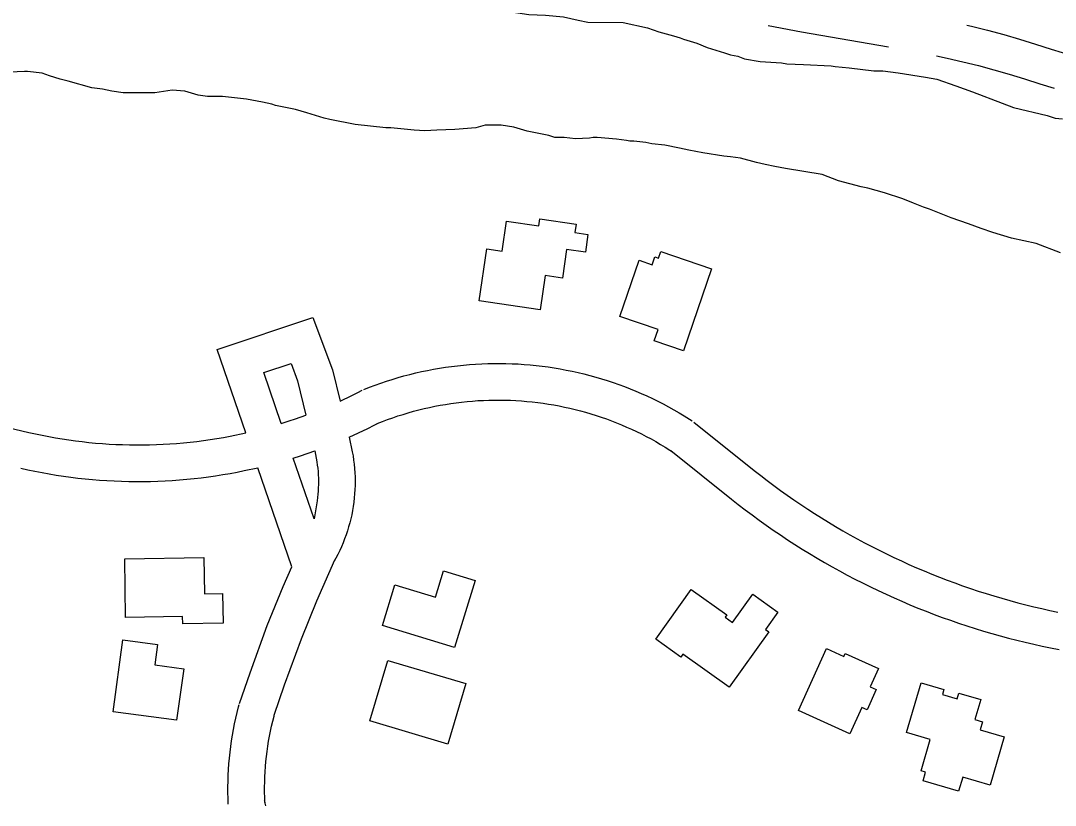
# Model space of a CAD drawing. Extents: x 3704301 to 3742427, y 506229 to 532009.
# Drawn here: x 3719736 to 3720584, y 514148 to 514791 of the extents above; entities that cross this region are included whole.
import ezdxf

# ---------------------------------------------------------------- set-up
doc = ezdxf.new("R2010")
doc.units = 0
for name, color, linetype in [('V-BLDG-OTLN', 7, 'Continuous'), ('V-ROAD-CNTR', 7, 'Continuous'), ('V-SITE-VEGE', 7, 'Continuous')]:
    doc.layers.add(name, color=color, linetype=linetype)

msp = doc.modelspace()

# ---------------------------------------------------------------- linework, layer by layer
at = {"layer": 'V-BLDG-OTLN'}
for points in [[(3720161.64, 514554.3), (3720111.64, 514561.58), (3720117.83, 514604.11), (3720130.53, 514602.25), (3720134.09, 514626.75), (3720160.49, 514622.92), (3720161.33, 514628.72), (3720190.96, 514624.41), (3720189.96, 514617.51), (3720200.77, 514615.94), (3720198.66, 514601.43), (3720183.25, 514603.67), (3720179.83, 514580.16), (3720165.7, 514582.21)], [(3720302.04, 514587.74), (3720279.12, 514520.61), (3720255.02, 514528.84), (3720258.21, 514538.18), (3720226.96, 514548.86), (3720242.65, 514594.78), (3720253.41, 514591.1), (3720255.62, 514597.58), (3720258.64, 514596.54), (3720260.48, 514601.93)], [(3719901.92, 514297.39), (3719868.81, 514296.85), (3719868.71, 514302.93), (3719822.09, 514302.17), (3719821.3, 514350.15), (3719886.16, 514351.21), (3719886.65, 514321.48), (3719901.52, 514321.71)], [(3720091.52, 514277.51), (3720032.42, 514295.47), (3720042.6, 514328.98), (3720075.96, 514318.84), (3720082.49, 514340.32), (3720108.23, 514332.5)], [(3720356.39, 514306.44), (3720346.22, 514292.25), (3720348.8, 514290.4), (3720316.34, 514245.11), (3720278.54, 514272.19), (3720276.73, 514269.67), (3720256.24, 514284.36), (3720285.41, 514325.06), (3720314.54, 514304.18), (3720313.23, 514302.35), (3720319.17, 514298.09), (3720335.75, 514321.23)], [(3719811.85, 514224.93), (3719819.67, 514283.88), (3719848.22, 514280.09), (3719845.99, 514263.34), (3719869.65, 514260.2), (3719863.67, 514218.06)], [(3720415.17, 514206.73), (3720373.07, 514225.84), (3720396.12, 514276.61), (3720410.37, 514270.14), (3720411.52, 514272.67), (3720438.77, 514260.29), (3720431.96, 514245.3), (3720436.89, 514243.06), (3720429.37, 514226.5), (3720425.04, 514228.47)], [(3720100.8, 514247.92), (3720086.06, 514198.33), (3720022, 514217.36), (3720036.74, 514266.95)], [(3720541.75, 514204.27), (3720530.16, 514164.72), (3720507.68, 514171.31), (3720504.31, 514159.8), (3720475.21, 514168.33), (3720477.27, 514175.35), (3720473.64, 514176.41), (3720481.17, 514202.1), (3720461.7, 514207.8), (3720473.62, 514248.48), (3720492.26, 514243.02), (3720491.09, 514239.03), (3720503.1, 514235.51), (3720504.48, 514240.2), (3720522.46, 514234.93), (3720517.62, 514218.42), (3720523.86, 514216.59), (3720521.95, 514210.08)]]:
    msp.add_lwpolyline(points, close=True, dxfattribs=at)
at = {"layer": 'V-ROAD-CNTR'}
for points in [[(3720348.43, 514787.1), (3720375.76, 514781.83), (3720446.91, 514769.79)], [(3720511.15, 514787.49), (3720514.94, 514786.6), (3720528.13, 514783.27), (3720541.26, 514779.72), (3720554.33, 514775.95), (3720567.34, 514771.96), (3720580.06, 514767.83), (3720607.12, 514759.47)], [(3720486.22, 514762.38), (3720495.07, 514760.45), (3720507.83, 514757.45), (3720520.54, 514754.24), (3720533.19, 514750.82), (3720545.78, 514747.19), (3720558.31, 514743.35), (3720570.99, 514739.24), (3720582.53, 514735.67)], [(3719920.51, 514453.28), (3719897.06, 514521.57), (3719975.53, 514547.99), (3719991.6, 514504.96), (3719997.79, 514479.46)], [(3719949.53, 514461.15), (3719935.24, 514502.77), (3719957.59, 514510.29), (3719962.88, 514496.14), (3719969.72, 514467.93)], [(3720017.19, 514488.95), (3720021.69, 514490.73), (3720026.35, 514492.47), (3720031.03, 514494.14), (3720035.74, 514495.73), (3720040.47, 514497.24), (3720045.23, 514498.66), (3720050.01, 514500.01), (3720054.82, 514501.27), (3720059.65, 514502.46), (3720064.49, 514503.56), (3720069.35, 514504.57), (3720074.23, 514505.51), (3720079.13, 514506.36), (3720084.04, 514507.13), (3720088.96, 514507.82), (3720093.89, 514508.42), (3720098.83, 514508.94), (3720103.78, 514509.37), (3720108.74, 514509.72), (3720113.7, 514509.99), (3720118.67, 514510.17), (3720123.63, 514510.27), (3720128.6, 514510.28), (3720133.57, 514510.21), (3720138.54, 514510.06), (3720143.5, 514509.82), (3720148.46, 514509.5), (3720153.41, 514509.09), (3720158.36, 514508.6), (3720163.29, 514508.02), (3720168.22, 514507.36), (3720173.13, 514506.62), (3720178.03, 514505.79), (3720182.92, 514504.89), (3720187.79, 514503.89), (3720192.64, 514502.82), (3720197.47, 514501.66), (3720202.28, 514500.43), (3720207.07, 514499.11), (3720211.84, 514497.71), (3720216.58, 514496.22), (3720221.3, 514494.66), (3720225.99, 514493.02), (3720230.65, 514491.3), (3720235.28, 514489.5), (3720239.88, 514487.62), (3720244.45, 514485.67), (3720248.99, 514483.64), (3720253.48, 514481.53), (3720257.95, 514479.34), (3720262.37, 514477.08), (3720266.76, 514474.74), (3720271.1, 514472.33), (3720275.41, 514469.85), (3720279.67, 514467.3), (3720283.86, 514464.68), (3720286.2, 514463.18)], [(3719997.79, 514479.46), (3720007.22, 514483.99), (3720012.19, 514486.47), (3720015.85, 514488.34)], [(3720028.21, 514461.05), (3720032.47, 514462.73), (3720036.65, 514464.3), (3720040.85, 514465.8), (3720045.08, 514467.22), (3720049.33, 514468.57), (3720053.6, 514469.85), (3720057.89, 514471.06), (3720062.21, 514472.2), (3720066.54, 514473.26), (3720070.89, 514474.25), (3720075.25, 514475.16), (3720079.63, 514476), (3720084.03, 514476.76), (3720088.43, 514477.45), (3720092.85, 514478.07), (3720097.28, 514478.61), (3720101.71, 514479.08), (3720106.15, 514479.47), (3720110.6, 514479.78), (3720115.06, 514480.02), (3720119.51, 514480.18), (3720123.97, 514480.27), (3720128.43, 514480.28), (3720132.89, 514480.22), (3720137.35, 514480.08), (3720141.8, 514479.87), (3720146.25, 514479.58), (3720150.7, 514479.21), (3720155.14, 514478.77), (3720159.57, 514478.25), (3720163.99, 514477.66), (3720168.4, 514476.99), (3720172.8, 514476.25), (3720177.18, 514475.44), (3720181.55, 514474.55), (3720185.9, 514473.58), (3720190.24, 514472.55), (3720194.56, 514471.44), (3720198.86, 514470.25), (3720203.14, 514468.99), (3720207.4, 514467.66), (3720211.63, 514466.26), (3720215.84, 514464.79), (3720220.02, 514463.25), (3720224.18, 514461.63), (3720228.31, 514459.94), (3720232.41, 514458.19), (3720236.48, 514456.37), (3720240.52, 514454.47), (3720244.52, 514452.51), (3720248.49, 514450.48), (3720252.43, 514448.38), (3720256.33, 514446.22), (3720260.19, 514443.99), (3720264.02, 514441.7), (3720267.83, 514439.33), (3720269.99, 514437.94)], [(3719673.62, 514469.95), (3719742.88, 514453.74)], [(3719949.53, 514461.15), (3719955.95, 514463.2), (3719961.2, 514464.95), (3719969.72, 514467.93)], [(3720005.29, 514449.78), (3720020.41, 514457.05), (3720025.72, 514459.69), (3720029.55, 514461.65)], [(3720287.47, 514462.27), (3720336.97, 514422.61)], [(3719742.74, 514453.78), (3719748.24, 514452.54), (3719753.66, 514451.41), (3719759.1, 514450.35), (3719764.55, 514449.37), (3719770.01, 514448.46), (3719775.49, 514447.63), (3719780.97, 514446.87), (3719786.47, 514446.2), (3719791.97, 514445.59), (3719797.49, 514445.07), (3719803, 514444.62), (3719808.53, 514444.25), (3719814.06, 514443.95), (3719819.59, 514443.74), (3719825.13, 514443.6), (3719830.67, 514443.53), (3719836.2, 514443.55), (3719841.74, 514443.64), (3719847.27, 514443.81), (3719852.81, 514444.05), (3719858.34, 514444.38), (3719863.86, 514444.77), (3719869.37, 514445.25), (3719874.89, 514445.8), (3719880.39, 514446.43), (3719885.88, 514447.14), (3719891.36, 514447.92), (3719896.83, 514448.78), (3719902.29, 514449.71), (3719907.73, 514450.72), (3719920.51, 514453.28)], [(3720005.29, 514449.78), (3720007.71, 514437.88), (3720008.31, 514434.48), (3720008.81, 514431.06), (3720009.23, 514427.63), (3720009.56, 514424.19), (3720009.8, 514420.74), (3720009.95, 514417.29), (3720010.01, 514413.83), (3720009.98, 514410.38), (3720009.86, 514406.92), (3720009.65, 514403.47), (3720009.34, 514400.03), (3720008.95, 514396.59), (3720008.47, 514393.17), (3720007.9, 514389.77), (3720007.24, 514386.37), (3720006.5, 514383), (3720005.66, 514379.64), (3720004.74, 514376.31), (3720003.73, 514373.01), (3720002.64, 514369.73), (3720001.45, 514366.48), (3720000.19, 514363.27), (3719998.84, 514360.08), (3719997.41, 514356.94), (3719995.9, 514353.83), (3719994.31, 514350.77), (3719992.88, 514348.16)], [(3720006, 514445.66), (3720006.25, 514444.62)], [(3719959.27, 514432.77), (3719965.27, 514434.68), (3719977.12, 514438.64)], [(3719977.12, 514438.64), (3719978.69, 514429.68), (3719979.08, 514427.03), (3719979.41, 514424.38), (3719979.66, 514421.72), (3719979.85, 514419.05), (3719979.96, 514416.38), (3719980.01, 514413.71), (3719979.98, 514411.04), (3719979.89, 514408.37), (3719979.73, 514405.7), (3719979.49, 514403.04), (3719979.19, 514400.38), (3719978.82, 514397.74), (3719976.36, 514383)], [(3720268.72, 514438.85), (3720318.22, 514399.2)], [(3719976.36, 514383), (3719959.27, 514432.77)], [(3719736.19, 514424.5), (3719741.89, 514423.22), (3719747.72, 514422), (3719753.57, 514420.86), (3719759.43, 514419.81), (3719765.3, 514418.83), (3719771.19, 514417.94), (3719777.09, 514417.13), (3719783, 514416.4), (3719788.92, 514415.75), (3719794.85, 514415.18), (3719800.78, 514414.7), (3719806.73, 514414.3), (3719812.67, 514413.99), (3719818.62, 514413.75), (3719824.58, 514413.6), (3719830.53, 514413.53), (3719836.49, 514413.55), (3719842.44, 514413.65), (3719848.39, 514413.83), (3719854.34, 514414.09), (3719860.29, 514414.44), (3719866.23, 514414.87), (3719872.16, 514415.38), (3719878.09, 514415.97), (3719884, 514416.65), (3719889.91, 514417.41), (3719895.8, 514418.25), (3719901.69, 514419.17), (3719907.56, 514420.18), (3719913.41, 514421.27), (3719919.25, 514422.43), (3719930.29, 514424.8)], [(3719958.16, 514343.61), (3719930.29, 514424.8)], [(3720336.88, 514422.69), (3720342.25, 514418.45), (3720347.61, 514414.33), (3720353.01, 514410.27), (3720358.46, 514406.28), (3720363.95, 514402.35), (3720369.49, 514398.48), (3720375.08, 514394.67), (3720380.7, 514390.93), (3720386.37, 514387.26), (3720392.09, 514383.65), (3720397.84, 514380.1), (3720403.63, 514376.63), (3720409.47, 514373.22), (3720415.34, 514369.88), (3720421.25, 514366.6), (3720427.2, 514363.4), (3720433.18, 514360.26), (3720439.2, 514357.2), (3720445.26, 514354.2), (3720451.35, 514351.27), (3720457.47, 514348.41), (3720463.63, 514345.63), (3720469.81, 514342.91), (3720476.03, 514340.27), (3720482.28, 514337.7), (3720488.56, 514335.2), (3720494.86, 514332.78), (3720501.2, 514330.42), (3720507.56, 514328.14), (3720513.94, 514325.94), (3720520.36, 514323.81), (3720526.79, 514321.75), (3720533.25, 514319.76), (3720539.73, 514317.85), (3720546.23, 514316.02), (3720552.76, 514314.26), (3720559.3, 514312.58), (3720565.86, 514310.97), (3720572.45, 514309.44), (3720579.04, 514307.98), (3720585.66, 514306.6)], [(3720318.31, 514399.12), (3720323.82, 514394.78), (3720329.45, 514390.45), (3720335.13, 514386.18), (3720340.86, 514381.98), (3720346.63, 514377.85), (3720352.46, 514373.78), (3720358.33, 514369.78), (3720364.24, 514365.85), (3720370.2, 514361.99), (3720376.21, 514358.19), (3720382.26, 514354.47), (3720388.35, 514350.81), (3720394.48, 514347.23), (3720400.65, 514343.72), (3720406.87, 514340.28), (3720413.12, 514336.91), (3720419.41, 514333.61), (3720425.74, 514330.39), (3720432.11, 514327.23), (3720438.51, 514324.16), (3720444.94, 514321.15), (3720451.42, 514318.23), (3720457.92, 514315.37), (3720464.46, 514312.59), (3720471.03, 514309.89), (3720477.63, 514307.26), (3720484.25, 514304.71), (3720490.91, 514302.24), (3720497.6, 514299.84), (3720504.31, 514297.53), (3720511.05, 514295.28), (3720517.82, 514293.12), (3720524.61, 514291.03), (3720531.42, 514289.03), (3720538.26, 514287.1), (3720545.12, 514285.25), (3720552, 514283.48), (3720558.89, 514281.79), (3720565.81, 514280.18), (3720572.75, 514278.65), (3720579.7, 514277.2), (3720586.67, 514275.83)], [(3719915.42, 514231.72), (3719924.03, 514256.9), (3719938.09, 514295.44), (3719951.08, 514327.54), (3719958.16, 514343.61)], [(3719943.81, 514222.01), (3719952.32, 514246.9), (3719966.09, 514284.67), (3719978.72, 514315.86), (3719993.47, 514349.36)], [(3719906.17, 514149.31), (3719906, 514153.91), (3719905.9, 514158.64), (3719905.9, 514163.37), (3719905.97, 514168.11), (3719906.13, 514172.84), (3719906.38, 514177.56), (3719906.71, 514182.29), (3719907.12, 514187), (3719907.62, 514191.71), (3719908.2, 514196.4), (3719908.87, 514201.09), (3719909.62, 514205.76), (3719910.46, 514210.42), (3719911.37, 514215.06), (3719912.37, 514219.69), (3719913.46, 514224.29), (3719914.61, 514228.85), (3719915.12, 514230.75)], [(3719936.15, 514150.45), (3719935.99, 514154.77), (3719935.9, 514158.97), (3719935.9, 514163.17), (3719935.96, 514167.36), (3719936.11, 514171.55), (3719936.32, 514175.74), (3719936.61, 514179.93), (3719936.98, 514184.1), (3719937.42, 514188.28), (3719937.94, 514192.44), (3719938.53, 514196.59), (3719939.2, 514200.74), (3719939.94, 514204.86), (3719940.75, 514208.98), (3719941.64, 514213.08), (3719942.6, 514217.16), (3719943.64, 514221.27), (3719944.1, 514222.98)], [(3719936.92, 514147.95), (3719936.44, 514149.95), (3719936.01, 514152.04), (3719935.92, 514152.58)]]:
    msp.add_lwpolyline(points, dxfattribs=at)
at = {"layer": 'V-SITE-VEGE'}
for points in [[(3720104.08, 514803.42), (3720106.25, 514802.86), (3720111.68, 514802.29), (3720119.83, 514801.16), (3720152.41, 514796.1), (3720166, 514795.48), (3720180.66, 514794.32), (3720192.61, 514791.54), (3720200.75, 514789.87), (3720229.56, 514789.72), (3720249.64, 514785.26), (3720258.87, 514781.95), (3720270.8, 514778.62), (3720276.23, 514776.97), (3720278.94, 514775.86), (3720289.79, 514772.55), (3720298.47, 514769.24)], [(3720298.47, 514769.24), (3720312.58, 514764.82), (3720317.46, 514763.16), (3720323.44, 514762.04), (3720328.86, 514759.84), (3720341.89, 514757.6), (3720359.28, 514756.42), (3720363.62, 514755.85), (3720377.21, 514755.24), (3720400.03, 514754.03), (3720403.29, 514753.47), (3720414.69, 514752.32), (3720434.79, 514750.04), (3720442.4, 514750), (3720454.89, 514748.3), (3720477.16, 514744.92), (3720486.39, 514743.25), (3720502.12, 514737.73), (3720515.68, 514732.76), (3720540.09, 514723.4), (3720549.31, 514720.09), (3720577, 514713.42), (3720583.5, 514711.21), (3720589.48, 514710.63)], [(3720139.97, 514703.77), (3720129.65, 514705.45), (3720116.6, 514705.52), (3720108.99, 514703.39), (3720091.58, 514701.85), (3720076.91, 514701.39), (3720067.12, 514700.89), (3720058.43, 514701.48), (3720039.42, 514703.22), (3720035.07, 514703.24), (3720010.08, 514706.09), (3719989.45, 514710), (3719984.56, 514711.11), (3719970.46, 514715.54), (3719961.23, 514718.3), (3719944.94, 514721.65), (3719941.69, 514722.75), (3719934.08, 514724.42), (3719921.05, 514726.67), (3719901.5, 514728.95), (3719889, 514729.01), (3719881.4, 514730.14), (3719870.54, 514733.46), (3719860.22, 514734.05), (3719846.08, 514731.96), (3719819.99, 514732.09), (3719810.76, 514733.23), (3719803.16, 514734.9), (3719794.47, 514736.03), (3719774.93, 514741.57), (3719768.42, 514743.24), (3719759.73, 514746), (3719753.77, 514748.21), (3719741.82, 514749.36), (3719739.1, 514749.37), (3719727.14, 514748.89)], [(3720587.81, 514600.85), (3720567.75, 514608.57), (3720547.66, 514613.02), (3720532.47, 514617.45), (3720522.7, 514620.76), (3720512.39, 514624.62), (3720498.29, 514629.59), (3720480.39, 514636.75), (3720475.51, 514638.41), (3720467.37, 514641.71), (3720458.69, 514645.02), (3720443.5, 514649.99), (3720429.93, 514653.86), (3720424.5, 514654.98), (3720406.05, 514659.97), (3720392.49, 514664.93), (3720362.62, 514669.98), (3720353.94, 514671.66), (3720345.79, 514673.33), (3720338.74, 514675), (3720325.71, 514678.33), (3720317.56, 514679.46), (3720312.13, 514680.03), (3720294.76, 514682.84), (3720283.35, 514685.08), (3720275.75, 514686.75), (3720263.81, 514688.98), (3720252.94, 514690.13), (3720248.06, 514691.24), (3720238.28, 514692.38), (3720235.02, 514692.4), (3720232.3, 514692.96), (3720224.16, 514694.09), (3720208.4, 514695.26), (3720205.14, 514695.27), (3720201.88, 514694.74), (3720190.46, 514694.26), (3720181.23, 514695.4), (3720173.62, 514695.44), (3720168.74, 514697.1), (3720150.82, 514700.46), (3720139.97, 514703.77)]]:
    msp.add_lwpolyline(points, dxfattribs=at)

doc.saveas('drawing.dxf')
